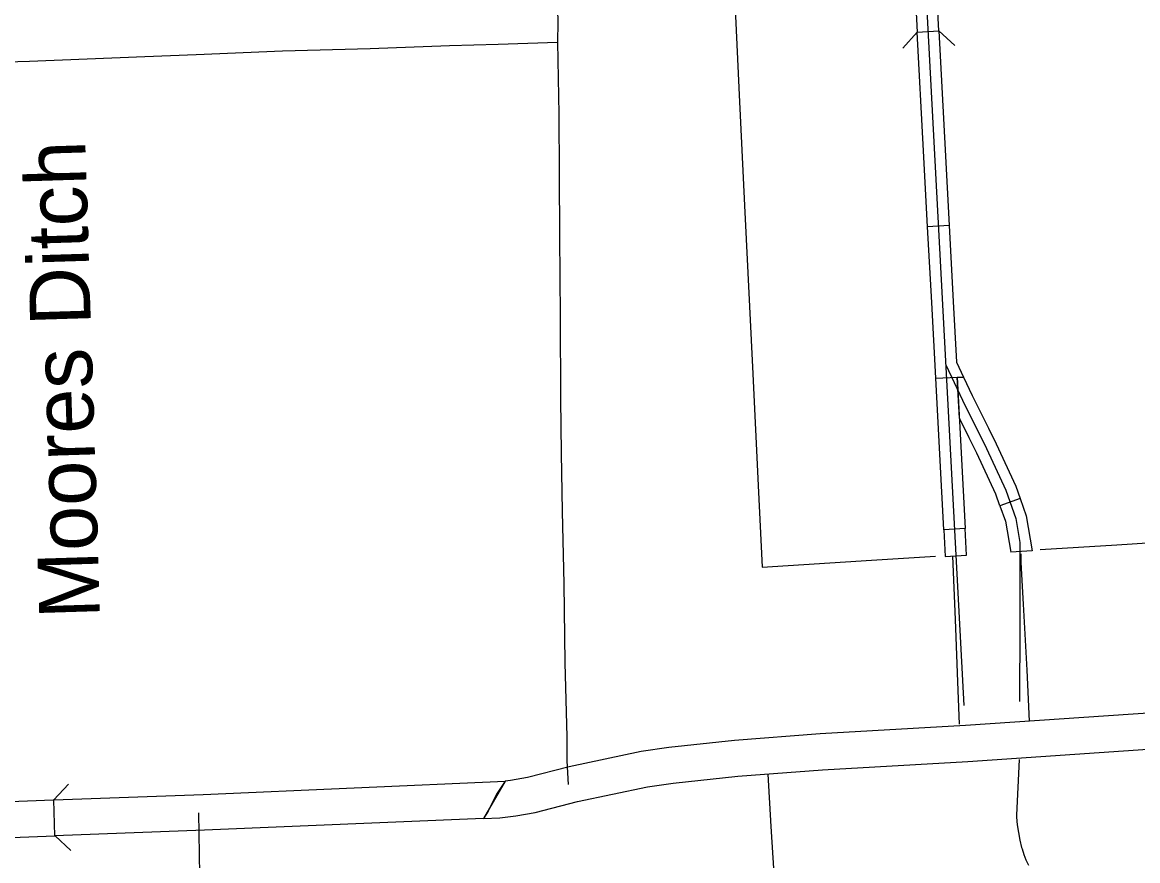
# Model space of a CAD drawing. Extents: x 309348 to 309445, y 336383 to 336484.
# Drawn here: x 309354.023 to 309355.577, y 336398.714 to 336399.881 of the extents above; entities that cross this region are included whole.
import ezdxf

# ---------------------------------------------------------------- set-up
doc = ezdxf.new("R2010")
doc.units = 0
doc.layers.add('R_Annotation', color=7, linetype='Continuous')

msp = doc.modelspace()

# ---------------------------------------------------------------- linework, layer by layer
at = {"layer": 'R_Annotation'}
for p, q in [((309355.2846, 336399.8686), (309355.2846, 336399.8686)), ((309355.2846, 336399.8686), (309355.2846, 336399.8686)), ((309355.2846, 336399.8686), (309355.2846, 336399.8686)), ((309355.2846, 336399.8686), (309355.2846, 336399.8686)), ((309355.2846, 336399.8686), (309355.2846, 336399.8686)), ((309355.2846, 336399.8686), (309355.2846, 336399.8686)), ((309355.2846, 336399.8686), (309355.2846, 336399.8686)), ((309355.314, 336399.5984), (309355.284, 336399.5968)), ((309355.2953, 336399.3858), (309355.3252, 336399.3874)), ((309355.4129, 336399.2183), (309355.3846, 336399.2083)), ((309355.3365, 336399.1764), (309355.3065, 336399.1748)), ((309354.0679, 336398.7737), (309354.0679, 336398.7737))]:
    msp.add_line(p, q, dxfattribs=at)
for points in [[(309355.1315, 336402.7951), (309355.1351, 336402.7088), (309355.1653, 336402.0358), (309355.2254, 336400.98), (309355.3345, 336398.9303)], [(309354.7638, 336400.1181), (309354.7659, 336400.023), (309354.768, 336399.9171), (309354.7689, 336399.8815), (309354.7685, 336399.8539)], [(309355.005, 336400.1266), (309355.0159, 336399.9004), (309355.0217, 336399.7806), (309355.0291, 336399.6263), (309355.0405, 336399.3919), (309355.048, 336399.2364), (309355.0535, 336399.1226)], [(309355.2639, 336399.9759), (309355.2672, 336399.9132), (309355.2696, 336399.8678)], [(309355.2996, 336399.8694), (309355.2972, 336399.9148), (309355.2938, 336399.9775)], [(309355.2696, 336399.8678), (309355.2996, 336399.8694)], [(309355.2996, 336399.8694), (309355.3084, 336399.7038)], [(309355.3219, 336399.8494), (309355.2996, 336399.8694)], [(309353.1494, 336399.7925), (309353.2578, 336399.7985), (309353.3526, 336399.8022), (309353.4262, 336399.805), (309353.5609, 336399.8112), (309353.6458, 336399.8146), (309353.7201, 336399.818), (309353.7898, 336399.8202), (309353.8981, 336399.8236), (309353.9474, 336399.8242), (309353.9845, 336399.8258), (309354.0331, 336399.8273), (309354.1938, 336399.8338), (309354.2653, 336399.8369), (309354.3858, 336399.8416), (309354.5078, 336399.845), (309354.6183, 336399.849), (309354.6858, 336399.8512), (309354.7685, 336399.8539)], [(309354.7685, 336399.8539), (309354.7704, 336399.7536), (309354.7707, 336399.67), (309354.7713, 336399.583), (309354.7725, 336399.4718), (309354.7728, 336399.3569), (309354.7738, 336399.2816), (309354.7753, 336399.2002), (309354.7772, 336399.0995), (309354.779, 336398.9896), (309354.7815, 336398.8867), (309354.7818, 336398.853), (309354.7835, 336398.8201)], [(309355.2696, 336399.8678), (309355.2495, 336399.8455)], [(309355.2784, 336399.7023), (309355.2696, 336399.8678)], [(309355.284, 336399.5968), (309355.2784, 336399.7023)], [(309355.3084, 336399.7038), (309355.314, 336399.5984)], [(309355.2897, 336399.4913), (309355.284, 336399.5968)], [(309355.314, 336399.5984), (309355.3196, 336399.4929)], [(309355.2953, 336399.3858), (309355.2897, 336399.4913)], [(309355.3196, 336399.4929), (309355.3241, 336399.4083)], [(309355.3093, 336399.4046), (309355.3326, 336399.3554), (309355.3662, 336399.2881), (309355.3929, 336399.23), (309355.4068, 336399.1906), (309355.4126, 336399.1569), (309355.4126, 336399.1197), (309355.4126, 336399.0431), (309355.412, 336398.9356)], [(309355.3241, 336399.4083), (309355.3341, 336399.3873)], [(309355.3009, 336399.2803), (309355.2953, 336399.3858)], [(309355.3252, 336399.3874), (309355.3309, 336399.2819)], [(309355.3283, 336399.3304), (309355.3252, 336399.3874), (309355.3341, 336399.3873)], [(309355.3341, 336399.3873), (309355.3461, 336399.362), (309355.3689, 336399.3163)], [(309355.3421, 336399.3029), (309355.3283, 336399.3304)], [(309355.3689, 336399.3163), (309355.3797, 336399.2946), (309355.4068, 336399.2357), (309355.4129, 336399.2183)], [(309355.3846, 336399.2083), (309355.379, 336399.2244), (309355.3527, 336399.2816), (309355.3421, 336399.3029)], [(309355.3065, 336399.1748), (309355.3009, 336399.2803)], [(309355.3309, 336399.2819), (309355.3365, 336399.1764)], [(309355.4129, 336399.2183), (309355.4214, 336399.1944), (309355.4298, 336399.1456), (309355.3997, 336399.1436)], [(309355.3846, 336399.2083), (309355.3923, 336399.1868), (309355.3997, 336399.1436)], [(309355.3065, 336399.1748), (309355.3085, 336399.1374)], [(309355.3085, 336399.1374), (309355.3384, 336399.1394), (309355.3365, 336399.1764)], [(309355.4407, 336399.1472), (309355.5476, 336399.154), (309355.7534, 336399.1671), (309355.9052, 336399.1768)], [(309355.4258, 336398.9082), (309355.4228, 336398.9792), (309355.4177, 336399.071), (309355.4145, 336399.1291), (309355.4143, 336399.1412)], [(309355.0535, 336399.1226), (309355.2058, 336399.1323), (309355.295, 336399.138)], [(309355.3189, 336399.1381), (309355.3223, 336399.0499), (309355.326, 336398.9509), (309355.3279, 336398.904)], [(309355.8382, 336398.9362), (309355.3367, 336398.9021), (309355.1345, 336398.8905), (309355.0153, 336398.8813), (309354.9234, 336398.8716), (309354.8853, 336398.866), (309354.785, 336398.8449), (309354.727, 336398.8299), (309354.7033, 336398.8258), (309354.6958, 336398.8249)], [(309354.6657, 336398.7727), (309354.6882, 336398.7737), (309354.7105, 336398.7763), (309354.7375, 336398.7809), (309354.7964, 336398.7962), (309354.8941, 336398.8167), (309354.9297, 336398.822), (309355.0198, 336398.8315), (309355.1378, 336398.8406), (309355.3399, 336398.8522), (309355.8414, 336398.8863)], [(309355.4113, 336398.8548), (309355.4077, 336398.7774), (309355.4078, 336398.7747), (309355.4088, 336398.7639), (309355.4104, 336398.7532), (309355.4124, 336398.7426), (309355.4149, 336398.7325), (309355.4155, 336398.7304), (309355.418, 336398.7227), (309355.421, 336398.7152), (309355.4245, 336398.7079)], [(309355.0613, 336398.8347), (309355.0659, 336398.7616), (309355.076, 336398.6016), (309355.0881, 336398.4336), (309355.0927, 336398.375), (309355.0922, 336398.35), (309355.0918, 336398.3343), (309355.0931, 336398.2959), (309355.095, 336398.2386), (309355.0978, 336398.1397), (309355.101, 336398.0625), (309355.1042, 336397.9885), (309355.1107, 336397.8526), (309355.113, 336397.81)], [(309354.0874, 336398.8206), (309354.067, 336398.7986)], [(309354.6958, 336398.8249), (309354.6838, 336398.8067), (309354.6801, 336398.799), (309354.6718, 336398.783), (309354.6657, 336398.7727)], [(309353.9587, 336398.7947), (309354.066, 336398.7986)], [(309354.2686, 336398.7806), (309354.2709, 336398.6369), (309354.2817, 336398.252), (309354.2872, 336398.0176), (309354.2947, 336397.7289)], [(309353.96, 336398.7446), (309354.0686, 336398.7487)], [(309354.0688, 336398.7487), (309354.0908, 336398.7282)]]:
    msp.add_lwpolyline(points, dxfattribs=at)
msp.add_lwpolyline([(309354.067, 336398.7986), (309354.2749, 336398.8063), (309354.6958, 336398.8249), (309354.6657, 336398.7727), (309354.2769, 336398.7563), (309354.0686, 336398.7487)], close=True, dxfattribs=at)

# ---------------------------------------------------------------- texts
msp.add_text('Moores Ditch', height=0.084508, rotation=91.7816, dxfattribs=at).set_placement((309354.1315, 336399.0523))

doc.saveas('drawing.dxf')
